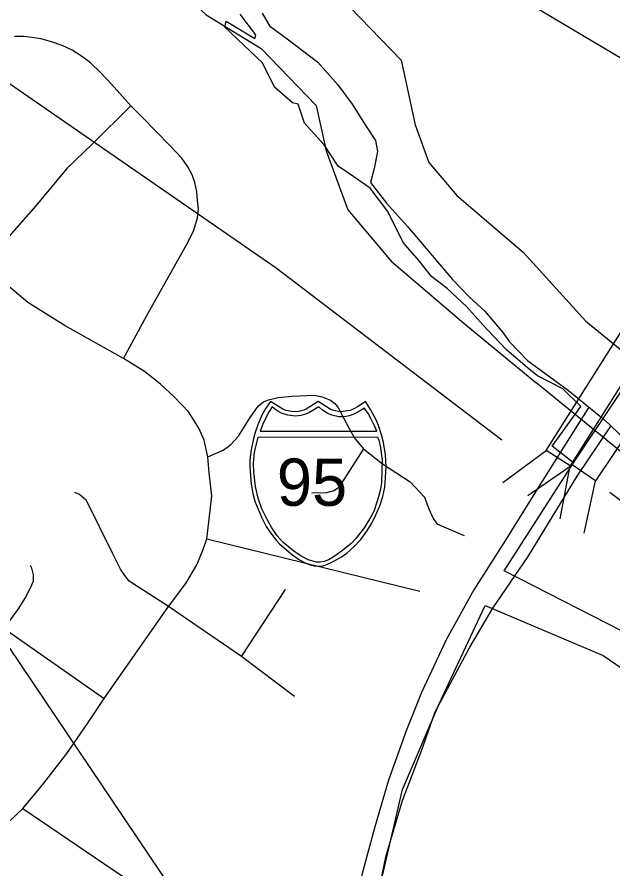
# Model space of a CAD drawing. Extents: x 2290615 to 2522933, y 819489 to 1012715.
# Drawn here: x 2402274 to 2404480, y 982074 to 985226 of the extents above; entities that cross this region are included whole.
import ezdxf

# ---------------------------------------------------------------- set-up
doc = ezdxf.new("R2010")
doc.units = 0
for name, color, linetype in [('Exist Boundary Political City Limit New', 7, 'Continuous'), ('Exist Boundary Political City Limit New Hole', 7, 'Continuous'), ('Exist Boundary Political City Limit Old', 7, 'Continuous'), ('Exist Boundary Political CountyLine', 7, 'Continuous'), ('Exist Hydrographic River Shore', 7, 'Continuous'), ('Exist Road Non-System Type 51', 7, 'Continuous'), ('Exist Road Primary Interstate Divided Center Attributed', 7, 'Continuous'), ('Exist Road Primary Interstate Shield CELL', 7, 'Continuous'), ('Exist Road Primary Interstate Shield Number Label', 7, 'Continuous'), ('Exist Road Primary Interstate Structure Ovrhead Sign CELL', 7, 'Continuous'), ('Exist Road Primary Interstate Structure Standard Bridge CELL', 7, 'Continuous'), ('Exist Road Primary Interstate Structure Standard Bridge Number Label', 7, 'Continuous'), ('Map Preparation Boundary City Limit Buffer Line', 7, 'Continuous'), ('Map Preparation Inset Cut Line', 7, 'Continuous')]:
    doc.layers.add(name, color=color, linetype=linetype)

msp = doc.modelspace()

# ---------------------------------------------------------------- linework, layer by layer
at = {"layer": 'Exist Boundary Political City Limit New'}
for points in [[(2403808.8, 984266.4), (2403762, 984324.3), (2403703.7, 984392.3), (2403647, 984507.2), (2403580.6, 984592.9), (2403520.7, 984635), (2403462.4, 984673.8), (2403410.5, 984753.1), (2403337.6, 984834), (2403315, 984903.6), (2403293.9, 984908.5), (2403227.5, 984966.7), (2403182.1, 985057.3), (2403042.8, 985188.4), (2403047.7, 985211), (2403154.6, 985146.3), (2403157.8, 985160.9), (2403099.5, 985236.9)], [(2404360.9, 983785.5), (2404294.5, 983850.3), (2404201.1, 983898.4), (2404162.5, 983929.8), (2404086.6, 983993.9), (2404059.7, 984021.6), (2403999.1, 984085.7), (2403937.9, 984154.9), (2403865.6, 984221.9), (2403808.8, 984266.4)], [(2405738.9, 979130.3), (2405577.5, 979523.2), (2405729, 979555.5), (2406002.3, 980995.8), (2406029.4, 981198.7), (2405354.3, 981259.4), (2405384.7, 981578.2), (2405688.1, 981555.4), (2405710.8, 981760.4), (2406196.2, 981722.4), (2406285, 982511.4), (2405159.8, 982667.8), (2405023.8, 982624.2), (2404514.1, 982954), (2404077.1, 983177.1), (2404334.4, 983577.2), (2404254.3, 983637.9), (2404360.9, 983785.5)]]:
    msp.add_lwpolyline(points, dxfattribs=at)
at = {"layer": 'Exist Boundary Political City Limit New Hole'}
msp.add_lwpolyline([(2404006.9, 983048.5), (2404443.9, 982863.4), (2404987.2, 982492.7), (2405173.2, 982527), (2406176.4, 982370.5), (2406112.8, 981813.5), (2405650.1, 981843.8), (2405612.2, 981638.9), (2405316.4, 981638.9), (2405293.7, 981183.5), (2405953.5, 981100.1), (2405652.8, 979613.1), (2405452.1, 979583.8), (2405618.5, 979222), (2404757.2, 979275.8), (2404130.4, 979395.6), (2403621.9, 979556.3), (2403280.7, 979677.7), (2403523.9, 981450), (2403575.2, 981825.9), (2403701.4, 982367.7), (2403837, 982685.2), (2404006.9, 983048.5)], dxfattribs=at)
at = {"layer": 'Exist Boundary Political City Limit Old'}
for points in [[(2403808.8, 984266.4), (2403762, 984324.3), (2403703.7, 984392.3), (2403647, 984507.2), (2403580.6, 984592.9), (2403520.7, 984635), (2403462.4, 984673.8), (2403410.5, 984753.1), (2403337.6, 984834), (2403315, 984903.6), (2403293.9, 984908.5), (2403227.5, 984966.7), (2403182.1, 985057.3), (2403042.8, 985188.4), (2403047.7, 985211), (2403154.6, 985146.3), (2403157.8, 985160.9), (2403099.5, 985236.9)], [(2404360.9, 983785.5), (2404294.5, 983850.3), (2404201.1, 983898.4), (2404162.5, 983929.8), (2404086.6, 983993.9), (2404059.7, 984021.6), (2403999.1, 984085.7), (2403937.9, 984154.9), (2403865.6, 984221.9), (2403808.8, 984266.4)], [(2405738.9, 979130.3), (2405577.5, 979523.2), (2405729, 979555.5), (2406002.3, 980995.8), (2406285, 982511.4), (2405159.8, 982667.8), (2405023.8, 982624.2), (2404514.1, 982954), (2404077.1, 983177.1), (2404334.4, 983577.2), (2404254.3, 983637.9), (2404360.9, 983785.5)], [(2404006.9, 983048.5), (2404443.9, 982863.4), (2404987.2, 982492.7), (2405173.2, 982527), (2406176.4, 982370.5), (2405929.9, 981051.5), (2405652.8, 979613.1), (2405452.1, 979583.8), (2405618.5, 979222), (2404757.2, 979275.8), (2404130.4, 979395.6), (2403621.9, 979556.3), (2403280.7, 979677.7), (2403523.9, 981450), (2403575.2, 981825.9), (2403701.4, 982367.7), (2403837, 982685.2), (2404006.9, 983048.5)]]:
    msp.add_lwpolyline(points, dxfattribs=at)
at = {"layer": 'Exist Boundary Political CountyLine'}
msp.add_lwpolyline([(2403181.9, 985240.2), (2403208.6, 985193), (2403278.4, 985141.6), (2403387.2, 985059.5), (2403461.1, 984975.3), (2403514.4, 984903.4), (2403565.7, 984823.3), (2403600.6, 984769.9), (2403608.8, 984728.8), (2403596.5, 984665.2), (2403582.2, 984613.8), (2403641.7, 984537.9), (2403719.7, 984451.6), (2403885.9, 984254.5), (2403947.5, 984190.8), (2404005, 984137.4), (2404072.7, 984059.4), (2404097.3, 984024.4), (2404163, 983955.6), (2404314.9, 983844.8), (2404448.3, 983735.9), (2404569.4, 983620.9)], dxfattribs=at)
at = {"layer": 'Exist Hydrographic River Shore'}
for p, q in [((2404379.9, 984100.8), (2405039.3, 983560.5)), ((2404194.6, 983874.7), (2404628, 983522.5))]:
    msp.add_line(p, q, dxfattribs=at)
for points in [[(2402905.4, 986281.1), (2402942.4, 985978.1), (2402961.5, 985780), (2402981.2, 985712.6), (2403079.4, 985605.4), (2403182.5, 985507.7), (2403393.1, 985379.8), (2403695.3, 985066.7), (2403747.4, 984827), (2403798.6, 984687.5), (2403901.6, 984565.7), (2404147, 984356.6), (2404379.9, 984100.8)], [(2402565.7, 986239.7), (2402602.1, 985940.9), (2402623.9, 985715.1), (2402674.9, 985540.2), (2402835.2, 985365.3), (2402973.6, 985234.1), (2403177.6, 985110.3), (2403381.5, 984898.9), (2403417.9, 984731.3), (2403498.1, 984512.7), (2403658.3, 984323.3), (2403927.3, 984094.1), (2404194.5, 983874.6)]]:
    msp.add_lwpolyline(points, dxfattribs=at)
at = {"layer": 'Exist Road Non-System Type 51'}
for p, q in [((2402976.7, 983295.2), (2403765.2, 983102.4)), ((2402976.7, 983295.2), (2403765.2, 983102.4)), ((2403104.8, 982860.4), (2403267.1, 983107.6)), ((2402596.6, 982704.8), (2402835, 983045.8)), ((2402596.6, 982704.8), (2402835, 983045.8)), ((2403104.8, 982860.4), (2402835, 983045.8)), ((2402226.2, 982963.4), (2402596.6, 982704.8)), ((2403301.4, 982711.7), (2403104.8, 982860.4))]:
    msp.add_line(p, q, dxfattribs=at)
for points in [[(2402694.9, 984898.1), (2402624, 984978.2), (2402582.9, 985020.6), (2402546.3, 985057.2), (2402516.6, 985078.9), (2402477.7, 985104.1), (2402441.1, 985121.2), (2402401.1, 985135), (2402362.2, 985145.3), (2402330.2, 985149.9), (2402298.2, 985154.4), (2402265.1, 985154.4)], [(2402694.9, 984898.1), (2402553.2, 984757.4), (2402458.3, 984665.9), (2402343.9, 984527.4), (2402226.2, 984394.7), (2402153, 984322.6)], [(2402667.5, 983962.2), (2402754.4, 984122.4), (2402907.6, 984394.7), (2402928.1, 984438.2), (2402941.9, 984482.8), (2402945.3, 984517.1), (2402941.9, 984546.9), (2402939.6, 984578.9), (2402931.6, 984614.4), (2402922.4, 984641.9), (2402906.4, 984671.6), (2402883.6, 984703.6), (2402840.1, 984750.5), (2402738.4, 984854.7), (2402694.9, 984898.1)], [(2402667.5, 983962.2), (2402452.5, 984083.5), (2402314.2, 984170.5), (2402250.2, 984224.2), (2402153, 984322.6)], [(2402980.4, 983599.2), (2402967.2, 983660.2), (2402946.6, 983705.4), (2402910.4, 983764.7), (2402856.1, 983821.5), (2402804.7, 983868.4), (2402745.2, 983915.3), (2402667.5, 983962.2)], [(2402980.4, 983599.2), (2403037.2, 983623.9), (2403065.2, 983644.5), (2403094, 983675.8), (2403136.8, 983744.1), (2403166.5, 983787), (2403186.2, 983802.6), (2403204.3, 983810), (2403240.6, 983819.1), (2403290.8, 983823.2), (2403374.8, 983827.3), (2403403.6, 983821.5), (2403434.9, 983809.2), (2403450.5, 983796.8), (2403462, 983782.8), (2403503.2, 983703.8), (2403523.8, 983666.7), (2403556.7, 983628.9)], [(2403556.7, 983628.9), (2403463.7, 983484), (2403446.4, 983473.3), (2403419.2, 983465.9), (2403364.9, 983464.2)], [(2403556.7, 983628.9), (2403626.7, 983572.9), (2403728.8, 983507), (2403782.3, 983450.2), (2403798, 983406.6), (2403814.4, 983370.3), (2403827.6, 983350.6), (2403929.7, 983307.8)], [(2402976.7, 983295.2), (2402989.3, 983400.1), (2402994.4, 983454.2), (2402985.3, 983540), (2402980.4, 983599.2)], [(2402835, 983045.8), (2402688.6, 983139.6), (2402672.6, 983160.2), (2402656.6, 983183.1), (2402626.9, 983242.6), (2402530.9, 983437.1), (2402505.7, 983460), (2402487.4, 983466.8)], [(2402835, 983045.8), (2402899, 983130.4), (2402940.1, 983199.1), (2402963, 983256.3), (2402976.7, 983295.2)], [(2402226.2, 982963.4), (2402279.9, 983036.6), (2402303.9, 983075.5), (2402319.9, 983106.4), (2402329.1, 983125.9), (2402334.8, 983140.7), (2402334.8, 983162.5), (2402329.1, 983186.5), (2402323.4, 983196.8)], [(2402295.4, 982297.5), (2402333.1, 982343.3), (2402373.1, 982391.3), (2402457.7, 982501.2), (2402534.3, 982612.1), (2402596.6, 982704.8)], [(2402295.4, 982297.5), (2402333.1, 982343.3), (2402373.1, 982391.3), (2402457.7, 982501.2), (2402534.3, 982612.1), (2402596.6, 982704.8)], [(2401764.1, 981671.4), (2401784.9, 981714), (2401804.3, 981749.5), (2401832.9, 981801), (2401858.1, 981846.7), (2401882.1, 981885.6), (2401906.1, 981921.1), (2402013.5, 982032.1), (2402085, 982099.6), (2402295.4, 982297.5)], [(2402295.4, 982297.5), (2402898.4, 981887.9), (2402963.5, 981847.5), (2403008.3, 981815), (2403047, 981779.4), (2403079.5, 981739.1), (2403102.7, 981700.4), (2403125.9, 981657.1), (2403144.4, 981609.1), (2403156.8, 981570.4), (2403164.6, 981531.7), (2403169.2, 981485.2), (2403169.2, 981418.7), (2403166.1, 981364.5), (2403163, 981319.6), (2403153.7, 981282.5), (2403139.8, 981234.5), (2403122.8, 981192.7), (2403104.2, 981149.3), (2403079.5, 981113.7), (2403048.5, 981071.9), (2403016, 981033.2)]]:
    msp.add_lwpolyline(points, dxfattribs=at)
at = {"layer": 'Exist Road Primary Interstate Divided Center Attributed'}
for points in [[(2404390.4, 983783.2), (2404205.9, 983488.9), (2404082, 983290.7), (2403964.5, 983106.5), (2403862.5, 982922.3), (2403771.5, 982727.1), (2403713.9, 982585.1), (2403649.6, 982403.1), (2403598.5, 982230.1), (2403552, 982057), (2403509.8, 981817.4), (2403445.1, 981332.5), (2403286.7, 980273.1), (2403189.9, 979648.7)], [(2403249.5, 979622.8), (2403278.7, 979799), (2403417.3, 980706.3), (2403501, 981330.4), (2403567, 981738.8), (2403611.6, 981986.6), (2403640.1, 982123.9), (2403700.7, 982327.2), (2403772, 982514.5), (2403822.3, 982655.4), (2403950, 982895.3), (2404034.7, 983038.8), (2404166.4, 983230.6), (2404347.1, 983527.7), (2404472.6, 983712.8)]]:
    msp.add_lwpolyline(points, dxfattribs=at)
at = {"layer": 'Exist Road Primary Interstate Shield CELL'}
for points in [[(2403388.6, 983194), (2403398.1, 983194.9), (2403410.8, 983197.4), (2403423.2, 983201.4), (2403437.3, 983207.7), (2403458.1, 983219.2), (2403474.9, 983229), (2403494.2, 983242), (2403520.4, 983265.7), (2403546.4, 983293.2), (2403569.4, 983324.2), (2403587.6, 983353.2), (2403603.7, 983386.4), (2403617.1, 983417.3), (2403627.8, 983452.6), (2403634.9, 983486.8), (2403638.4, 983522.5), (2403640.8, 983562.1), (2403638.1, 983606.6), (2403630.4, 983652.2), (2403623.1, 983680.6), (2403612.1, 983714.5), (2403603.1, 983736.2), (2403582.3, 983774.6), (2403563.5, 983804.2), (2403536.3, 983785), (2403518.5, 983775.6), (2403507.7, 983770.7), (2403496.5, 983768.6), (2403476, 983766.1), (2403463.1, 983766.6), (2403451.2, 983769.4), (2403441.1, 983771.5), (2403432.8, 983775.6), (2403388.6, 983804.2), (2403344.3, 983775.6), (2403335, 983771.3), (2403325.5, 983769.4), (2403316.4, 983766.8), (2403301.2, 983766.1), (2403289.7, 983766.4), (2403277.8, 983768.6), (2403268.4, 983770.5), (2403257.9, 983775.6), (2403212.8, 983804.2), (2403195.1, 983778.5), (2403180.6, 983753.1), (2403165.2, 983717.2), (2403155.7, 983689.3), (2403148.9, 983666.5), (2403140.5, 983624.5), (2403136.2, 983587.9), (2403135.5, 983562.1), (2403140.2, 983497.6), (2403147.3, 983463.2), (2403154.5, 983435.4), (2403178.4, 983375.4), (2403196.3, 983341.8), (2403211.7, 983317.6), (2403233.3, 983290.5), (2403245, 983277.5), (2403289.8, 983238.3), (2403319.7, 983217.9), (2403343.6, 983205), (2403354.9, 983200.7), (2403372.4, 983195.8)], [(2403218.2, 983783.5), (2403207.2, 983766.5), (2403194.5, 983743.7), (2403184.4, 983720), (2403174, 983693.9), (2403605.6, 983693.7), (2403595.5, 983716.1), (2403584.8, 983738.7), (2403573.5, 983759.2), (2403559.8, 983779.1), (2403535.6, 983763.9), (2403518, 983755.6), (2403503.8, 983750.7), (2403491.8, 983748), (2403473.2, 983746.5), (2403464.9, 983747), (2403438.9, 983752.9), (2403421.4, 983760), (2403404.7, 983771.2), (2403391.2, 983783.9), (2403357, 983763.2), (2403341.8, 983756.5), (2403324.4, 983752.1), (2403305.3, 983749.7), (2403275.9, 983752.9), (2403252.8, 983760.8), (2403232.9, 983771.2)], [(2403608.1, 983672.4), (2403612.7, 983660.2), (2403619.1, 983633.2), (2403622.4, 983612.3), (2403625.9, 983588.4), (2403624.7, 983547.2), (2403622.7, 983504.6), (2403618.8, 983479.4), (2403613.5, 983456.5), (2403606.4, 983431), (2403594.8, 983397.2), (2403578.9, 983368.6), (2403559, 983336.7), (2403537.6, 983308.9), (2403528.2, 983297.3), (2403510.5, 983278.6), (2403478.3, 983252.8), (2403454.8, 983235.2), (2403426.6, 983218.5), (2403412.3, 983212.2), (2403395.6, 983208.7), (2403381.9, 983209.7), (2403365.3, 983214.1), (2403351.9, 983217.7), (2403322.4, 983233.7), (2403298.6, 983249.6), (2403258.8, 983282.2), (2403237.4, 983307.3), (2403217.3, 983336.7), (2403199.4, 983366.8), (2403180.4, 983406.5), (2403166.9, 983446.4), (2403157.1, 983489.5), (2403150.5, 983542.1), (2403149.8, 983574.2), (2403151.7, 983605), (2403154.7, 983621.2), (2403158.6, 983641.2), (2403166.5, 983672.2)]]:
    msp.add_lwpolyline(points, close=True, dxfattribs=at)
at = {"layer": 'Exist Road Primary Interstate Structure Ovrhead Sign CELL'}
msp.add_line((2403377.3, 981216.3), (2402095, 983116), dxfattribs=at)
at = {"layer": 'Exist Road Primary Interstate Structure Standard Bridge CELL'}
for p, q in [((2404072.3, 983503.5), (2404233, 983621.9)), ((2404165, 983456.4), (2404328.5, 983569.5)), ((2404284.4, 983369.7), (2404322, 983565.7)), ((2404373.3, 983316.7), (2404415.9, 983510.8))]:
    msp.add_line(p, q, dxfattribs=at)
for points in [[(2404233, 983621.9), (2404540.2, 984108.7), (2404629.2, 984052.5), (2404322, 983565.7)], [(2404328.5, 983569.5), (2404647.6, 984045.3), (2404735, 983986.7), (2404415.9, 983510.8)]]:
    msp.add_lwpolyline(points, close=True, dxfattribs=at)
at = {"layer": 'Exist Road Primary Interstate Structure Standard Bridge Number Label'}
for points in [[(2404069.1, 983660.6), (2403233.1, 984297.6), (2401561.2, 985452)], [(2404468.6, 983468.8), (2405243, 982877.8), (2406771.5, 982674), (2407260.6, 981818.1)]]:
    msp.add_lwpolyline(points, dxfattribs=at)
at = {"layer": 'Map Preparation Boundary City Limit Buffer Line'}
for points in [[(2403808.8, 984266.4), (2403762, 984324.3), (2403703.7, 984392.3), (2403647, 984507.2), (2403580.6, 984592.9), (2403520.7, 984635), (2403462.4, 984673.8), (2403410.5, 984753.1), (2403337.6, 984834), (2403315, 984903.6), (2403293.9, 984908.5), (2403227.5, 984966.7), (2403182.1, 985057.3), (2403042.8, 985188.4), (2403047.7, 985211), (2403154.6, 985146.3), (2403157.8, 985160.9), (2403099.5, 985236.9)], [(2404360.9, 983785.5), (2404294.5, 983850.3), (2404201.1, 983898.4), (2404162.5, 983929.8), (2404086.6, 983993.9), (2404059.7, 984021.6), (2403999.1, 984085.7), (2403937.9, 984154.9), (2403865.6, 984221.9), (2403808.8, 984266.4)], [(2405738.9, 979130.3), (2405577.5, 979523.2), (2405729, 979555.5), (2406002.3, 980995.8), (2406029.4, 981198.7), (2405354.3, 981259.4), (2405384.7, 981578.2), (2405688.1, 981555.4), (2405710.8, 981760.4), (2406196.2, 981722.4), (2406285, 982511.4), (2405159.8, 982667.8), (2405023.8, 982624.2), (2404514.1, 982954), (2404077.1, 983177.1), (2404334.4, 983577.2), (2404254.3, 983637.9), (2404360.9, 983785.5)]]:
    msp.add_lwpolyline(points, dxfattribs=at)
at = {"layer": 'Map Preparation Inset Cut Line'}
msp.add_lwpolyline([(2369931.7, 996959.3), (2400125.8, 996959.3), (2403337.9, 985770.4), (2415972.3, 978275.4), (2416025.8, 958413.7), (2369771.1, 958413.7)], close=True, dxfattribs=at)

# ---------------------------------------------------------------- texts
at = {"layer": 'Exist Road Primary Interstate Shield Number Label'}
msp.add_text('95', height=175, dxfattribs=at).set_placement((2403235.7, 983417.8))

doc.saveas('drawing.dxf')
